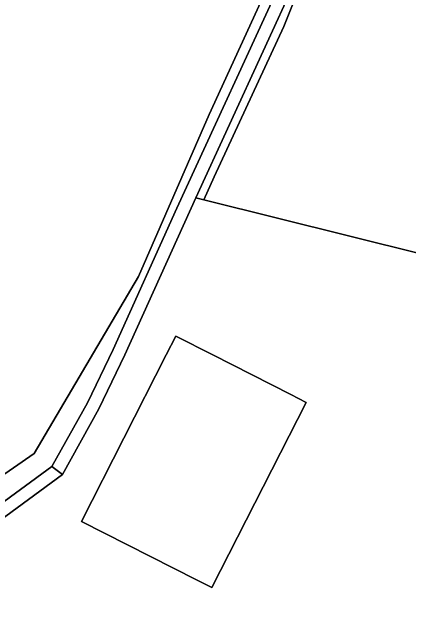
# Model space of a CAD drawing. Extents: x 160203 to 161530, y 379528 to 381797.
# Drawn here: x 160662.1 to 160739.2, y 380699.1 to 380816.7 of the extents above; entities that cross this region are included whole.
import ezdxf

# ---------------------------------------------------------------- set-up
doc = ezdxf.new("R2010")
doc.units = 0
for name, color, linetype in [('IMGEO_Erf', 7, 'Continuous'), ('IMGEO_Grasland_agrarisch', 7, 'Continuous'), ('IMGEO_Groenvoorziening', 7, 'Continuous'), ('IMGEO_Hek', 7, 'Continuous'), ('IMGEO_Houtwal', 7, 'Continuous'), ('IMGEO_Pand', 7, 'Continuous')]:
    doc.layers.add(name, color=color, linetype=linetype)

msp = doc.modelspace()

# ---------------------------------------------------------------- linework, layer by layer
at = {"layer": 'IMGEO_Erf'}
msp.add_lwpolyline([(160811.52, 380695.34), (160811.63, 380699.29), (160811.71, 380701.35), (160812.29, 380716.6), (160785.41, 380727.43), (160778.24, 380731.15), (160767.99, 380737.14), (160770.32, 380742.69), (160771.75, 380746.09), (160770.35, 380762.5), (160699.37, 380780.13), (160697.76, 380780.53), (160683.99, 380750), (160678.95, 380739.53), (160671.92, 380726.79), (160629.71, 380695.79)], dxfattribs=at)
msp.add_lwpolyline([(160700.92, 380704.77), (160697.93, 380706.25), (160675.59, 380717.63), (160692.02, 380750), (160693.89, 380753.68), (160701.12, 380750), (160716.24, 380742.3), (160719.19, 380740.79)], close=True, dxfattribs=at)
at = {"layer": 'IMGEO_Grasland_agrarisch'}
for points in [[(160621.5, 380699.73), (160666.36, 380730.85), (160686.67, 380765.25), (160700.37, 380796.74), (160718.62, 380836.68), (160720.34, 380842.84), (160721.12, 380845.4), (160719.33, 380845.45), (160709.68, 380845.95), (160697.99, 380846.89), (160686.04, 380848.48), (160644.56, 380854.69)], [(160746.85, 380844.62), (160727.64, 380845.2), (160726.67, 380842.6), (160723.93, 380836.63), (160714.86, 380813.86), (160701.38, 380784.64), (160699.37, 380780.13), (160770.35, 380762.5), (160771.75, 380746.09), (160770.32, 380742.69), (160778.78, 380738.94), (160811.75, 380725.72), (160810, 380733.14), (160808.2, 380741.73), (160807.1, 380750), (160803.67, 380782.86), (160800.72, 380802.88)]]:
    msp.add_lwpolyline(points, dxfattribs=at)
at = {"layer": 'IMGEO_Groenvoorziening'}
for points in [[(160669.82, 380728.32), (160676.73, 380740.67), (160681.71, 380751.04), (160694.11, 380778.56), (160715.12, 380824.33), (160722.04, 380842.77), (160720.34, 380842.84), (160718.62, 380836.68), (160700.37, 380796.74), (160686.67, 380765.25), (160666.36, 380730.85), (160621.5, 380699.73), (160627.53, 380697.86), (160627.87, 380697.54)], [(160726.67, 380842.6), (160724.66, 380842.65), (160717.43, 380823.37), (160697.76, 380780.53), (160699.37, 380780.13), (160701.38, 380784.64), (160714.86, 380813.86), (160723.93, 380836.63)], [(160629.71, 380695.79), (160671.92, 380726.79), (160669.82, 380728.32), (160627.87, 380697.54), (160628.81, 380696.65)]]:
    msp.add_lwpolyline(points, close=True, dxfattribs=at)
at = {"layer": 'IMGEO_Hek'}
for points in [[(160697.76, 380780.53), (160717.43, 380823.37), (160724.66, 380842.65)], [(160671.92, 380726.79), (160669.82, 380728.32)]]:
    msp.add_lwpolyline(points, dxfattribs=at)
at = {"layer": 'IMGEO_Houtwal'}
msp.add_lwpolyline([(160669.82, 380728.32), (160671.92, 380726.79), (160678.95, 380739.53), (160683.99, 380750), (160697.76, 380780.53), (160717.43, 380823.37), (160724.66, 380842.65), (160722.04, 380842.77), (160715.12, 380824.33), (160694.11, 380778.56), (160681.71, 380751.04), (160676.73, 380740.67)], close=True, dxfattribs=at)
at = {"layer": 'IMGEO_Pand'}
msp.add_lwpolyline([(160697.93, 380706.25), (160700.92, 380704.77), (160719.19, 380740.79), (160716.24, 380742.3), (160701.12, 380750), (160693.89, 380753.68), (160692.02, 380750), (160675.59, 380717.63)], close=True, dxfattribs=at)

doc.saveas('drawing.dxf')
